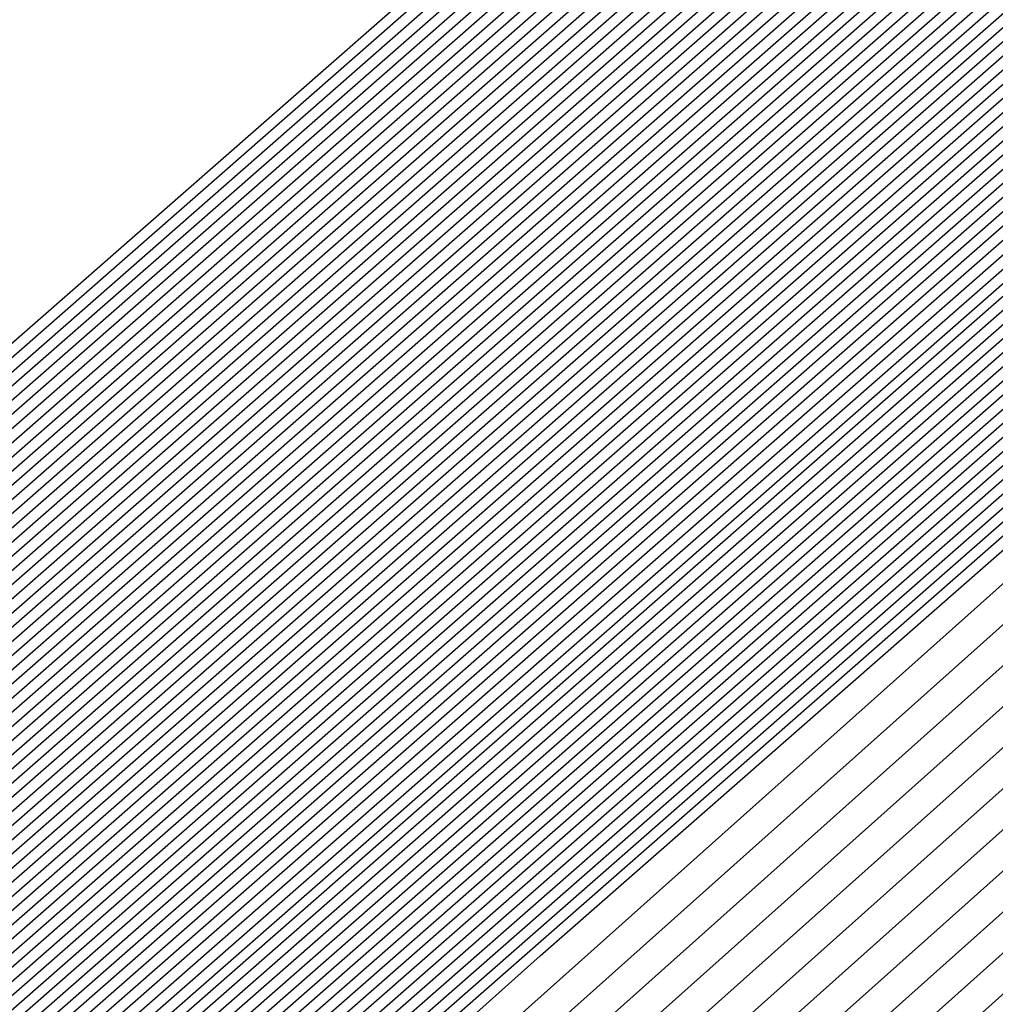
# Model space of a CAD drawing. Extents: x 3249832 to 3255657, y 13789405 to 13793316.
# Tile 974 of 1056: x 3253212.1871 to 3253212.2548, y 13791260.7911 to 13791260.8594. Entities that reach past the tile are written whole.
import ezdxf

# ---------------------------------------------------------------- set-up
doc = ezdxf.new("R2010")
doc.units = 0
doc.header["$LTSCALE"] = 100
doc.header["$MEASUREMENT"] = 0
for name, color, linetype in [('GRATIO_03231_CON', 1, 'CONTINUOUS'), ('GRATIO_0323_ICON', 1, 'CONTINUOUS'), ('TARGETS_EAST', 7, 'CONTINUOUS')]:
    doc.layers.add(name, color=color, linetype=linetype)

# ---------------------------------------------------------------- blocks, each defined once
blk = doc.blocks.new('Gratio_032316_contours')
at = {"layer": 'GRATIO_03231_CON', "color": 5, "linetype": 'Continuous', "flags": 128}
for points in [[(3253196.577061, 13791247.036147), (3253203.471051, 13791253.193803), (3253218.759506, 13791266.601258), (3253234.069714, 13791279.984133), (3253242.887716, 13791287.686623), (3253246.134624, 13791290.527313), (3253246.590308, 13791290.943375), (3253246.980833, 13791291.325315), (3253249.817023, 13791293.876967), (3253257.555891, 13791300.755497), (3253271.430682, 13791313.032305), (3253287.77957, 13791327.435736), (3253301.716954, 13791339.608371)], [(3253196.710569, 13791247.152543), (3253203.58621, 13791253.293811), (3253218.83398, 13791266.665582), (3253234.103448, 13791280.012829), (3253242.898008, 13791287.694797), (3253246.136358, 13791290.527838), (3253246.591022, 13791290.942579), (3253246.974128, 13791291.317211), (3253249.756224, 13791293.820178), (3253257.347461, 13791300.567486), (3253270.957567, 13791312.610093), (3253286.994572, 13791326.738755), (3253300.666077, 13791338.679176)], [(3253196.844077, 13791247.26894), (3253203.701371, 13791253.393818), (3253218.908454, 13791266.729905), (3253234.137183, 13791280.041526), (3253242.9083, 13791287.702971), (3253246.138093, 13791290.528363), (3253246.591735, 13791290.941783), (3253246.967422, 13791291.309107), (3253249.695424, 13791293.763388), (3253257.139032, 13791300.379476), (3253270.484453, 13791312.187881), (3253286.209573, 13791326.041774), (3253299.615201, 13791337.749981)], [(3253197.111093, 13791247.501735), (3253203.931691, 13791253.593836), (3253219.057401, 13791266.858547), (3253234.204654, 13791280.09892), (3253242.928884, 13791287.71932), (3253246.141561, 13791290.529414), (3253246.593162, 13791290.940191), (3253246.954011, 13791291.292898), (3253249.573825, 13791293.649809), (3253256.722172, 13791300.003456), (3253269.538223, 13791311.34346), (3253284.63958, 13791324.647813), (3253297.513447, 13791335.891592)], [(3253197.244601, 13791247.618131), (3253204.046851, 13791253.693843), (3253219.131875, 13791266.92287), (3253234.238388, 13791280.127617), (3253242.939176, 13791287.727494), (3253246.143296, 13791290.529939), (3253246.593875, 13791290.939395), (3253246.947305, 13791291.284794), (3253249.513026, 13791293.59302), (3253256.513742, 13791299.815445), (3253269.065109, 13791310.92125), (3253283.854581, 13791323.950833), (3253296.46257, 13791334.962398)], [(3253197.378109, 13791247.734529), (3253204.162012, 13791253.793851), (3253219.206348, 13791266.987193), (3253234.272124, 13791280.156313), (3253242.949468, 13791287.735668), (3253246.14503, 13791290.530465), (3253246.594589, 13791290.9386), (3253246.940599, 13791291.27669), (3253249.452226, 13791293.53623), (3253256.305312, 13791299.627435), (3253268.591994, 13791310.499038), (3253283.069583, 13791323.253852), (3253295.411694, 13791334.033204)], [(3253197.511617, 13791247.850926), (3253204.277171, 13791253.893859), (3253219.280822, 13791267.051512), (3253234.305859, 13791280.18501), (3253242.95976, 13791287.743843), (3253246.146765, 13791290.53099), (3253246.595302, 13791290.937804), (3253246.933893, 13791291.268586), (3253249.391427, 13791293.479441), (3253256.096882, 13791299.439425), (3253268.118879, 13791310.076826), (3253282.284588, 13791322.55687), (3253294.360818, 13791333.104009)], [(3253197.778633, 13791248.083719), (3253204.507492, 13791254.093876), (3253219.429769, 13791267.180159), (3253234.373329, 13791280.242404), (3253242.980343, 13791287.760191), (3253246.150233, 13791290.532041), (3253246.596729, 13791290.936212), (3253246.920482, 13791291.252377), (3253249.269828, 13791293.365862), (3253255.680023, 13791299.063404), (3253267.172648, 13791309.232405), (3253280.714591, 13791321.162909), (3253292.259064, 13791331.24562), (3253298.86322, 13791336.863506)], [(3253197.912141, 13791248.200117), (3253204.622651, 13791254.193883), (3253219.504243, 13791267.244478), (3253234.407064, 13791280.271101), (3253242.990635, 13791287.768365), (3253246.151968, 13791290.532566), (3253246.597442, 13791290.935416), (3253246.913776, 13791291.244273), (3253249.209028, 13791293.309072), (3253255.471593, 13791298.875394), (3253266.699533, 13791308.810193), (3253279.929596, 13791320.465926), (3253291.208188, 13791330.316426), (3253297.66843, 13791335.812021)], [(3253198.045649, 13791248.316514), (3253204.737812, 13791254.293891), (3253219.578716, 13791267.308801), (3253234.440798, 13791280.299798), (3253243.000927, 13791287.77654), (3253246.153702, 13791290.533091), (3253246.598156, 13791290.93462), (3253246.907071, 13791291.236168), (3253249.148229, 13791293.252283), (3253255.263163, 13791298.687384), (3253266.226419, 13791308.387983), (3253279.144597, 13791319.768946), (3253290.157311, 13791329.387232), (3253296.473639, 13791334.760535)], [(3253198.179157, 13791248.43291), (3253204.852971, 13791254.393901), (3253219.65319, 13791267.373124), (3253234.474533, 13791280.328495), (3253243.011219, 13791287.784714), (3253246.155437, 13791290.533616), (3253246.598869, 13791290.933824), (3253246.900365, 13791291.228064), (3253249.087429, 13791293.195493), (3253255.054733, 13791298.499374), (3253265.753304, 13791307.965772), (3253278.359599, 13791319.071965), (3253289.106434, 13791328.458038), (3253295.27885, 13791333.70905)], [(3253198.446173, 13791248.665705), (3253205.083292, 13791254.593916), (3253219.802137, 13791267.501766), (3253234.542003, 13791280.385889), (3253243.031803, 13791287.801062), (3253246.158905, 13791290.534667), (3253246.600296, 13791290.932232), (3253246.886954, 13791291.211856), (3253248.96583, 13791293.081914), (3253254.637874, 13791298.123353), (3253264.807075, 13791307.12135), (3253276.789604, 13791317.678004), (3253287.004681, 13791326.599649), (3253292.889269, 13791331.606079), (3253295.951331, 13791334.070942)], [(3253198.579681, 13791248.782102), (3253205.198453, 13791254.693924), (3253219.876611, 13791267.566089), (3253234.575738, 13791280.414585), (3253243.042095, 13791287.809237), (3253246.16064, 13791290.535192), (3253246.60101, 13791290.931436), (3253246.880248, 13791291.203751), (3253248.905031, 13791293.025125), (3253254.429444, 13791297.935343), (3253264.33396, 13791306.699138), (3253276.004607, 13791316.981023), (3253285.953804, 13791325.670454), (3253291.694479, 13791330.554594), (3253294.7416, 13791333.011419)], [(3253198.713189, 13791248.898498), (3253205.313612, 13791254.793933), (3253219.951085, 13791267.630412), (3253234.609474, 13791280.443283), (3253243.052387, 13791287.817411), (3253246.162374, 13791290.535718), (3253246.601723, 13791290.93064), (3253246.873542, 13791291.195647), (3253248.844232, 13791292.968335), (3253254.221014, 13791297.747333), (3253263.860844, 13791306.276928), (3253275.21961, 13791316.284043), (3253284.902928, 13791324.74126), (3253290.499689, 13791329.503109), (3253293.53187, 13791331.951897)], [(3253198.846697, 13791249.014895), (3253205.428774, 13791254.893941), (3253220.025558, 13791267.694732), (3253234.643209, 13791280.47198), (3253243.062679, 13791287.825585), (3253246.164109, 13791290.536243), (3253246.602436, 13791290.929844), (3253246.866836, 13791291.187543), (3253248.783432, 13791292.911546), (3253254.012584, 13791297.559322), (3253263.387729, 13791305.854716), (3253274.434612, 13791315.58706), (3253283.852051, 13791323.812065), (3253289.304899, 13791328.451623), (3253292.322139, 13791330.892375), (3253295.398785, 13791333.387147)], [(3253199.113713, 13791249.247691), (3253205.659094, 13791255.093956), (3253220.174506, 13791267.823378), (3253234.710679, 13791280.529373), (3253243.083262, 13791287.841934), (3253246.167577, 13791290.537293), (3253246.603863, 13791290.928252), (3253246.853425, 13791291.171334), (3253248.661833, 13791292.797967), (3253253.595725, 13791297.183302), (3253262.4415, 13791305.010294), (3253272.864616, 13791314.193099), (3253281.750298, 13791321.953677), (3253286.915319, 13791326.348653), (3253289.902678, 13791328.77333), (3253293.186926, 13791331.457682)], [(3253199.247221, 13791249.364086), (3253205.774253, 13791255.193966), (3253220.248979, 13791267.887697), (3253234.744414, 13791280.558071), (3253243.093554, 13791287.850108), (3253246.169312, 13791290.537819), (3253246.604577, 13791290.927456), (3253246.846719, 13791291.16323), (3253248.601034, 13791292.741177), (3253253.387295, 13791296.995292), (3253261.968385, 13791304.588083), (3253272.07962, 13791313.496119), (3253280.699421, 13791321.024482), (3253285.720529, 13791325.297167), (3253288.692948, 13791327.713808), (3253292.080997, 13791330.492949), (3253297.619173, 13791335.1971)], [(3253199.380729, 13791249.480484), (3253205.889415, 13791255.293974), (3253220.323453, 13791267.95202), (3253234.778148, 13791280.586767), (3253243.103846, 13791287.858282), (3253246.171046, 13791290.538344), (3253246.60529, 13791290.92666), (3253246.840014, 13791291.155126), (3253248.540234, 13791292.684388), (3253253.178865, 13791296.807282), (3253261.495269, 13791304.165872), (3253271.294621, 13791312.799138), (3253279.648544, 13791320.095288), (3253284.525739, 13791324.245682), (3253287.483217, 13791326.654286), (3253290.975067, 13791329.528217), (3253296.715246, 13791334.410219)], [(3253199.514237, 13791249.596881), (3253206.004574, 13791255.393981), (3253220.397926, 13791268.016343), (3253234.811884, 13791280.615464), (3253243.114138, 13791287.866456), (3253246.172781, 13791290.538869), (3253246.606003, 13791290.925864), (3253246.833308, 13791291.147021), (3253248.479435, 13791292.627598), (3253252.970435, 13791296.619271), (3253261.022155, 13791303.743661), (3253270.509624, 13791312.102158), (3253278.597668, 13791319.166094), (3253283.330949, 13791323.194197), (3253286.273487, 13791325.594763), (3253289.869138, 13791328.563484), (3253295.81132, 13791333.62334)], [(3253199.781252, 13791249.829674), (3253206.234894, 13791255.593998), (3253220.546874, 13791268.144986), (3253234.879353, 13791280.672858), (3253243.134722, 13791287.882805), (3253246.176249, 13791290.53992), (3253246.60743, 13791290.924272), (3253246.819896, 13791291.130813), (3253248.357836, 13791292.514019), (3253252.553575, 13791296.243251), (3253260.075926, 13791302.899239), (3253268.939629, 13791310.708195), (3253276.495915, 13791317.307705), (3253280.941369, 13791321.091226), (3253283.854026, 13791323.475719), (3253287.657279, 13791326.63402), (3253294.003467, 13791332.049579)], [(3253199.91476, 13791249.946072), (3253206.350054, 13791255.694006), (3253220.621347, 13791268.209309), (3253234.913089, 13791280.701555), (3253243.145014, 13791287.890979), (3253246.177984, 13791290.540445), (3253246.608144, 13791290.923477), (3253246.813191, 13791291.122709), (3253248.297036, 13791292.45723), (3253252.345146, 13791296.055241), (3253259.60281, 13791302.477028), (3253268.154633, 13791310.011214), (3253275.445038, 13791316.37851), (3253279.746579, 13791320.03974), (3253282.644295, 13791322.416197), (3253286.55135, 13791325.669287), (3253293.099541, 13791331.2627), (3253300.795214, 13791337.869235)], [(3253200.048268, 13791250.062469), (3253206.465215, 13791255.794014), (3253220.695821, 13791268.273632), (3253234.946824, 13791280.730252), (3253243.155306, 13791287.899153), (3253246.179718, 13791290.540971), (3253246.608857, 13791290.922681), (3253246.806485, 13791291.114604), (3253248.236237, 13791292.40044), (3253252.136716, 13791295.86723), (3253259.129695, 13791302.054816), (3253267.369634, 13791309.314234), (3253274.394161, 13791315.449316), (3253278.551789, 13791318.988255), (3253281.434565, 13791321.356674), (3253285.44542, 13791324.704555), (3253292.195614, 13791330.475819), (3253300.12972, 13791337.290156)], [(3253200.181776, 13791250.178867), (3253206.580374, 13791255.894021), (3253220.770295, 13791268.337951), (3253234.980558, 13791280.758949), (3253243.165597, 13791287.907327), (3253246.181453, 13791290.541496), (3253246.609571, 13791290.921885), (3253246.799779, 13791291.1065), (3253248.175437, 13791292.34365), (3253251.928286, 13791295.67922), (3253258.656581, 13791301.632605), (3253266.584637, 13791308.617253), (3253273.343284, 13791314.520121), (3253277.356999, 13791317.93677), (3253280.224834, 13791320.297152), (3253284.339491, 13791323.739822), (3253291.291688, 13791329.688939), (3253299.464229, 13791336.711079)], [(3253200.448792, 13791250.41166), (3253206.810695, 13791256.094039), (3253220.919242, 13791268.466597), (3253235.048029, 13791280.816343), (3253243.186181, 13791287.923676), (3253246.184922, 13791290.542546), (3253246.610997, 13791290.920293), (3253246.786368, 13791291.090291), (3253248.053838, 13791292.230072), (3253251.511426, 13791295.3032), (3253257.71035, 13791300.788183), (3253265.014642, 13791307.223292), (3253271.241531, 13791312.661733), (3253274.967419, 13791315.833799), (3253277.805373, 13791318.178108), (3253282.127631, 13791321.810358), (3253289.483835, 13791328.115179), (3253298.133244, 13791335.552923)], [(3253200.5823, 13791250.528057), (3253206.925856, 13791256.194046), (3253220.993715, 13791268.530917), (3253235.081764, 13791280.845039), (3253243.196473, 13791287.93185), (3253246.186656, 13791290.543072), (3253246.611711, 13791290.919497), (3253246.779662, 13791291.082187), (3253247.993039, 13791292.173282), (3253251.302996, 13791295.11519), (3253257.237236, 13791300.365972), (3253264.229644, 13791306.52631), (3253270.190655, 13791311.732538), (3253273.772629, 13791314.782314), (3253276.595643, 13791317.118585), (3253281.021702, 13791320.845625), (3253288.579908, 13791327.328299), (3253297.467752, 13791334.973846)], [(3253200.715808, 13791250.644455), (3253207.041015, 13791256.294056), (3253221.068189, 13791268.59524), (3253235.115498, 13791280.873737), (3253243.206765, 13791287.940024), (3253246.18839, 13791290.543597), (3253246.612424, 13791290.918701), (3253246.772956, 13791291.074083), (3253247.93224, 13791292.116492), (3253251.094567, 13791294.927179), (3253256.764121, 13791299.943761), (3253263.444647, 13791305.82933), (3253269.139778, 13791310.803344), (3253272.577839, 13791313.730828), (3253275.385912, 13791316.059063), (3253279.915773, 13791319.880893), (3253287.675982, 13791326.541418), (3253296.802261, 13791334.394769)], [(3253200.849316, 13791250.760851), (3253207.156176, 13791256.394064), (3253221.142663, 13791268.659563), (3253235.149234, 13791280.902434), (3253243.217057, 13791287.948199), (3253246.190125, 13791290.544122), (3253246.613138, 13791290.917905), (3253246.766251, 13791291.065979), (3253247.87144, 13791292.059703), (3253250.886137, 13791294.739169), (3253256.291006, 13791299.52155), (3253262.659648, 13791305.132348), (3253268.088901, 13791309.87415), (3253271.383048, 13791312.679343), (3253274.176182, 13791314.999541), (3253278.809843, 13791318.91616), (3253286.772056, 13791325.754539), (3253296.136767, 13791333.81569)], [(3253201.116332, 13791250.993646), (3253207.386497, 13791256.594079), (3253221.29161, 13791268.788205), (3253235.216703, 13791280.959827), (3253243.237641, 13791287.964547), (3253246.193594, 13791290.545173), (3253246.614564, 13791290.916313), (3253246.752839, 13791291.04977), (3253247.749841, 13791291.946124), (3253250.469277, 13791294.363148), (3253255.344776, 13791298.677128), (3253261.089654, 13791303.738387), (3253265.987148, 13791308.015761), (3253268.993468, 13791310.576372), (3253271.756721, 13791312.880496), (3253276.597984, 13791316.986696), (3253284.964203, 13791324.180778), (3253294.805784, 13791332.657536)], [(3253201.24984, 13791251.110043), (3253207.501656, 13791256.694088), (3253221.366084, 13791268.852528), (3253235.250439, 13791280.988525), (3253243.247933, 13791287.972721), (3253246.195328, 13791290.545698), (3253246.615278, 13791290.915517), (3253246.746134, 13791291.041666), (3253247.689042, 13791291.889334), (3253250.260847, 13791294.175138), (3253254.871662, 13791298.254917), (3253260.304656, 13791303.041406), (3253264.936271, 13791307.086566), (3253267.798678, 13791309.524887), (3253270.54699, 13791311.820974), (3253275.492055, 13791316.021963), (3253284.060277, 13791323.393899), (3253294.140291, 13791332.078457)], [(3253201.383348, 13791251.226439), (3253207.616817, 13791256.794096), (3253221.440557, 13791268.916851), (3253235.284174, 13791281.017221), (3253243.258224, 13791287.980896), (3253246.197062, 13791290.546223), (3253246.615991, 13791290.914721), (3253246.739428, 13791291.033562), (3253247.628242, 13791291.832545), (3253250.052417, 13791293.987128), (3253254.398546, 13791297.832706), (3253259.519659, 13791302.344425), (3253263.885395, 13791306.157372), (3253266.603888, 13791308.473402), (3253269.33726, 13791310.761452), (3253274.386125, 13791315.057231), (3253283.156349, 13791322.607018), (3253293.474799, 13791331.49938)], [(3253201.516856, 13791251.342836), (3253207.731977, 13791256.894104), (3253221.515031, 13791268.98117), (3253235.317908, 13791281.045918), (3253243.268516, 13791287.98907), (3253246.198797, 13791290.546749), (3253246.616705, 13791290.913925), (3253246.732722, 13791291.025457), (3253247.567443, 13791291.775755), (3253249.843988, 13791293.799118), (3253253.925432, 13791297.410495), (3253258.734661, 13791301.647445), (3253262.834518, 13791305.228178), (3253265.409098, 13791307.421916), (3253268.127529, 13791309.701929), (3253273.280196, 13791314.092498), (3253282.252423, 13791321.820138), (3253292.809306, 13791330.920303), (3253301.810882, 13791338.630682)], [(3253201.783872, 13791251.575631), (3253207.962297, 13791257.094121), (3253221.663978, 13791269.109817), (3253235.385379, 13791281.103312), (3253243.2891, 13791288.005418), (3253246.202266, 13791290.547799), (3253246.618132, 13791290.912333), (3253246.719311, 13791291.009249), (3253247.445844, 13791291.662176), (3253249.427128, 13791293.423097), (3253252.979202, 13791296.566073), (3253257.164667, 13791300.253483), (3253260.732765, 13791303.369789), (3253263.019518, 13791305.318945), (3253265.708069, 13791307.582885), (3253271.068337, 13791312.163033), (3253280.44457, 13791320.246378), (3253291.478323, 13791329.762148), (3253300.885471, 13791337.825133)], [(3253201.91738, 13791251.692027), (3253208.077456, 13791257.194129), (3253221.738452, 13791269.174136), (3253235.419113, 13791281.132009), (3253243.299392, 13791288.013593), (3253246.204, 13791290.548325), (3253246.618845, 13791290.911537), (3253246.712605, 13791291.001144), (3253247.385044, 13791291.605387), (3253249.218698, 13791293.235087), (3253252.506087, 13791296.143862), (3253256.379669, 13791299.556502), (3253259.681888, 13791302.440594), (3253261.824728, 13791304.26746), (3253264.498338, 13791306.523363), (3253269.962407, 13791311.198301), (3253279.540643, 13791319.459498), (3253290.812829, 13791329.183071), (3253300.422766, 13791337.422359)], [(3253202.050886, 13791251.808424), (3253208.192618, 13791257.294136), (3253221.812925, 13791269.238459), (3253235.452849, 13791281.160706), (3253243.309684, 13791288.021767), (3253246.205734, 13791290.54885), (3253246.619558, 13791290.910741), (3253246.705899, 13791290.99304), (3253247.324245, 13791291.548597), (3253249.010269, 13791293.047077), (3253252.032972, 13791295.72165), (3253255.594672, 13791298.859521), (3253258.631011, 13791301.5114), (3253260.629938, 13791303.215975), (3253263.288608, 13791305.46384), (3253268.856478, 13791310.233569), (3253278.636718, 13791318.672617), (3253290.147338, 13791328.603992), (3253299.96006, 13791337.019585)], [(3253222.189727, 13791268.956195), (3253208.471011, 13791257.206985), (3253202.184394, 13791251.924823), (3253202.184394, 13791251.924822), (3253208.307777, 13791257.394144), (3253221.887399, 13791269.302782)], [(3253222.336854, 13791269.086923), (3253208.700353, 13791257.408126), (3253202.451409, 13791252.157615), (3253202.45141, 13791252.157615), (3253208.538097, 13791257.594161), (3253222.036346, 13791269.431424)], [(3253222.410417, 13791269.152286), (3253208.815023, 13791257.508695), (3253202.584921, 13791252.274011), (3253202.584918, 13791252.274013), (3253208.653258, 13791257.694169), (3253222.11082, 13791269.495747)], [(3253222.483981, 13791269.217651), (3253208.92969, 13791257.609264), (3253202.718428, 13791252.390411), (3253202.718426, 13791252.39041), (3253208.768418, 13791257.794177), (3253222.185294, 13791269.560071)], [(3253222.557544, 13791269.283014), (3253209.044361, 13791257.709832), (3253202.851936, 13791252.506807), (3253202.851934, 13791252.506806), (3253208.883579, 13791257.894186), (3253222.259767, 13791269.62439)], [(3253222.704671, 13791269.413741), (3253209.273702, 13791257.91097), (3253203.118951, 13791252.739602), (3253203.11895, 13791252.739601), (3253209.113899, 13791258.094202), (3253222.408715, 13791269.753036)], [(3253222.778233, 13791269.479104), (3253209.388373, 13791258.011542), (3253203.252459, 13791252.855998), (3253203.252458, 13791252.855998), (3253209.229059, 13791258.194209), (3253222.483188, 13791269.817355)], [(3253222.851796, 13791269.544469), (3253209.503043, 13791258.112111), (3253203.385966, 13791252.972394), (3253203.385966, 13791252.972394), (3253209.34422, 13791258.294219), (3253222.557662, 13791269.881678)], [(3253222.92536, 13791269.609832), (3253209.617714, 13791258.21268), (3253203.519474, 13791253.08879), (3253203.519474, 13791253.088791), (3253209.459379, 13791258.394226), (3253222.632135, 13791269.946001)], [(3253294.555932, 13791331.784818), (3253282.651333, 13791321.302735), (3253268.603203, 13791309.014447), (3253256.633797, 13791298.600272), (3253249.913733, 13791292.816087), (3253247.407106, 13791290.719974), (3253247.026376, 13791290.445568), (3253246.628672, 13791290.097267), (3253243.849802, 13791287.662521), (3253236.270245, 13791281.099544), (3253223.072487, 13791269.740559), (3253209.847055, 13791258.413819), (3253203.786489, 13791253.321586), (3253203.78649, 13791253.321586), (3253209.689707, 13791258.594234), (3253222.78114, 13791270.074575), (3253235.891608, 13791281.53353), (3253243.79641, 13791288.432975), (3253249.048806, 13791292.998606), (3253256.146548, 13791299.147074), (3253268.135158, 13791309.529006), (3253282.251274, 13791321.730918), (3253294.279297, 13791332.073309)], [(3253294.303412, 13791331.566983), (3253282.46184, 13791321.140397), (3253268.488083, 13791308.917171), (3253256.582029, 13791298.558148), (3253249.897517, 13791292.804611), (3253247.40414, 13791290.719612), (3253247.02543, 13791290.446644), (3253246.629001, 13791290.099378), (3253243.858784, 13791287.672183), (3253236.302787, 13791281.129602), (3253223.14605, 13791269.805922), (3253209.961726, 13791258.514388), (3253203.919997, 13791253.437981), (3253203.919998, 13791253.437982), (3253209.804872, 13791258.694236), (3253222.855652, 13791270.138852), (3253235.925472, 13791281.562076), (3253243.805117, 13791288.439206), (3253249.036009, 13791292.985734), (3253256.097231, 13791299.102201), (3253268.022476, 13791309.42905), (3253282.06389, 13791321.566318), (3253294.028242, 13791331.853946)], [(3253294.050892, 13791331.349147), (3253282.272347, 13791320.978058), (3253268.372959, 13791308.819897), (3253256.53026, 13791298.516025), (3253249.8813, 13791292.793135), (3253247.401173, 13791290.719249), (3253247.024485, 13791290.447721), (3253246.629331, 13791290.101489), (3253243.867765, 13791287.681844), (3253236.335328, 13791281.15966), (3253223.219613, 13791269.871285), (3253210.076396, 13791258.614957), (3253204.053508, 13791253.554381), (3253204.053506, 13791253.554379), (3253209.920037, 13791258.79424), (3253222.930167, 13791270.20313), (3253235.959336, 13791281.590624), (3253243.813823, 13791288.445438), (3253249.023211, 13791292.972861), (3253256.047914, 13791299.057326), (3253267.909792, 13791309.329092), (3253281.876511, 13791321.401718), (3253293.777187, 13791331.634584)], [(3253293.798373, 13791331.131311), (3253282.082854, 13791320.815718), (3253268.257836, 13791308.722622), (3253256.478491, 13791298.473901), (3253249.865083, 13791292.781659), (3253247.398206, 13791290.718887), (3253247.023539, 13791290.448797), (3253246.629661, 13791290.1036), (3253243.876746, 13791287.691505), (3253236.367871, 13791281.189718), (3253223.293177, 13791269.93665), (3253210.191067, 13791258.715525), (3253204.187016, 13791253.670777), (3253204.187014, 13791253.670777), (3253210.035202, 13791258.894242), (3253223.004679, 13791270.267407), (3253235.993201, 13791281.619171), (3253243.82253, 13791288.45167), (3253249.010414, 13791292.959989), (3253255.998597, 13791299.012453), (3253267.79711, 13791309.229136), (3253281.689131, 13791321.237116), (3253293.526131, 13791331.41522)], [(3253281.703867, 13791320.491041), (3253268.027588, 13791308.528072), (3253256.374954, 13791298.389654), (3253249.83265, 13791292.758707), (3253247.392273, 13791290.718163), (3253247.021649, 13791290.45095), (3253246.63032, 13791290.107823), (3253243.894709, 13791287.710827), (3253236.432955, 13791281.249833), (3253223.440304, 13791270.067378), (3253210.420408, 13791258.916665), (3253204.454031, 13791253.903573), (3253204.45403, 13791253.90357), (3253210.265496, 13791259.094286), (3253223.15342, 13791270.396274), (3253236.059978, 13791281.677323), (3253243.494674, 13791288.169109), (3253246.236293, 13791290.558915), (3253246.630942, 13791290.897916), (3253246.976878, 13791291.192818), (3253249.380962, 13791293.27243), (3253255.902209, 13791298.921086), (3253267.57241, 13791309.028745), (3253281.314456, 13791320.907856)], [(3253281.514374, 13791320.328701), (3253267.912464, 13791308.430798), (3253256.323186, 13791298.34753), (3253249.816433, 13791292.747232), (3253247.389307, 13791290.7178), (3253247.020703, 13791290.452026), (3253246.63065, 13791290.109934), (3253243.90369, 13791287.720489), (3253236.465497, 13791281.279891), (3253223.513867, 13791270.132741), (3253210.535079, 13791259.017233), (3253204.587539, 13791254.019969), (3253204.587538, 13791254.019968), (3253210.380657, 13791259.194295), (3253223.22789, 13791270.460601), (3253236.093697, 13791281.706031), (3253243.504926, 13791288.177315), (3253246.237927, 13791290.559532), (3253246.631434, 13791290.897348), (3253246.975681, 13791291.190435), (3253249.366914, 13791293.25849), (3253255.852885, 13791298.876217), (3253267.459724, 13791308.928789), (3253281.127076, 13791320.743256)], [(3253281.324881, 13791320.166363), (3253267.797344, 13791308.333522), (3253256.271417, 13791298.305406), (3253249.800217, 13791292.735756), (3253247.38634, 13791290.717438), (3253247.019758, 13791290.453103), (3253246.630979, 13791290.112045), (3253243.912671, 13791287.73015), (3253236.498039, 13791281.309949), (3253223.587429, 13791270.198103), (3253210.64975, 13791259.117804), (3253204.721046, 13791254.136365), (3253204.721046, 13791254.136365), (3253210.495817, 13791259.294303), (3253223.302356, 13791270.524924), (3253236.127417, 13791281.734739), (3253243.515178, 13791288.185521), (3253246.239562, 13791290.56015), (3253246.631926, 13791290.896781), (3253246.974483, 13791291.188052), (3253249.352866, 13791293.24455), (3253255.803561, 13791298.831348), (3253267.347038, 13791308.828835), (3253280.939697, 13791320.578654)], [(3253281.135387, 13791320.004024), (3253267.68222, 13791308.236247), (3253256.219649, 13791298.263283), (3253249.784, 13791292.72428), (3253247.383374, 13791290.717076), (3253247.018812, 13791290.454179), (3253246.631309, 13791290.114156), (3253243.921652, 13791287.739811), (3253236.530581, 13791281.340006), (3253223.660992, 13791270.263468), (3253210.76442, 13791259.218373), (3253204.854554, 13791254.25276), (3253204.854554, 13791254.252763), (3253210.610976, 13791259.394313), (3253223.376826, 13791270.589251), (3253236.161137, 13791281.763447), (3253243.52543, 13791288.193726), (3253246.241196, 13791290.560768), (3253246.632418, 13791290.896213), (3253246.973286, 13791291.185668), (3253249.338818, 13791293.230609), (3253255.754237, 13791298.786479), (3253267.234354, 13791308.728879), (3253280.752313, 13791320.414054)], [(3253267.451973, 13791308.041697), (3253256.116111, 13791298.179035), (3253249.751567, 13791292.701328), (3253247.377441, 13791290.716351), (3253247.016922, 13791290.456332), (3253246.631968, 13791290.118378), (3253243.939615, 13791287.759133), (3253236.595665, 13791281.400121), (3253223.808119, 13791270.394196), (3253210.993761, 13791259.419512), (3253205.121569, 13791254.485556), (3253205.12157, 13791254.485556), (3253210.841294, 13791259.59433), (3253223.525766, 13791270.717901), (3253236.228576, 13791281.820863), (3253243.545933, 13791288.210138), (3253246.244464, 13791290.562004), (3253246.633402, 13791290.895078), (3253246.970892, 13791291.180901), (3253249.310721, 13791293.202729), (3253255.655588, 13791298.696741), (3253267.008982, 13791308.528971)], [(3253267.336849, 13791307.944423), (3253256.064342, 13791298.136912), (3253249.73535, 13791292.689852), (3253247.374474, 13791290.715989), (3253247.015976, 13791290.457408), (3253246.632298, 13791290.120489), (3253243.948596, 13791287.768794), (3253236.628207, 13791281.430179), (3253223.881683, 13791270.459559), (3253211.108432, 13791259.520081), (3253205.255077, 13791254.601952), (3253205.255078, 13791254.601953), (3253210.956454, 13791259.694338), (3253223.600232, 13791270.782228), (3253236.262295, 13791281.84957), (3253243.556185, 13791288.218343), (3253246.246098, 13791290.562622), (3253246.633894, 13791290.89451), (3253246.969694, 13791291.178518), (3253249.296673, 13791293.188789), (3253255.606265, 13791298.651872), (3253266.896298, 13791308.429015)], [(3253267.221725, 13791307.847149), (3253256.012575, 13791298.094788), (3253249.719134, 13791292.678376), (3253247.371507, 13791290.715627), (3253247.015031, 13791290.458484), (3253246.632628, 13791290.1226), (3253243.957577, 13791287.778456), (3253236.66075, 13791281.460237), (3253223.955246, 13791270.524922), (3253211.223103, 13791259.62065), (3253205.388584, 13791254.718352), (3253205.388586, 13791254.718351), (3253211.071615, 13791259.794345), (3253223.674701, 13791270.846551), (3253236.296016, 13791281.878279), (3253243.566437, 13791288.226549), (3253246.247732, 13791290.56324), (3253246.634385, 13791290.893942), (3253246.968497, 13791291.176134), (3253249.282624, 13791293.174848), (3253255.55694, 13791298.607003), (3253266.783612, 13791308.329061)], [(3253267.106605, 13791307.749872), (3253255.960806, 13791298.052664), (3253249.702917, 13791292.6669), (3253247.368541, 13791290.715265), (3253247.014086, 13791290.459561), (3253246.632957, 13791290.124712), (3253243.966559, 13791287.788117), (3253236.693292, 13791281.490295), (3253224.02881, 13791270.590287), (3253211.337773, 13791259.72122), (3253205.522092, 13791254.834748), (3253205.522094, 13791254.834746), (3253211.186774, 13791259.894355), (3253223.749171, 13791270.910878), (3253236.329735, 13791281.906987), (3253243.576689, 13791288.234755), (3253246.249366, 13791290.563858), (3253246.634877, 13791290.893375), (3253246.9673, 13791291.173751), (3253249.268576, 13791293.160908), (3253255.507616, 13791298.562134), (3253266.670926, 13791308.229105)], [(3253266.876357, 13791307.555324), (3253255.857268, 13791297.968417), (3253249.670483, 13791292.643948), (3253247.362608, 13791290.71454), (3253247.012195, 13791290.461714), (3253246.633616, 13791290.128934), (3253243.984521, 13791287.807439), (3253236.758376, 13791281.55041), (3253224.175936, 13791270.721014), (3253211.567115, 13791259.922358), (3253205.789111, 13791255.067539), (3253205.78911, 13791255.067541), (3253211.417093, 13791260.094372), (3253223.898111, 13791271.039528), (3253236.397174, 13791281.964402), (3253243.597192, 13791288.251166), (3253246.252634, 13791290.565094), (3253246.635861, 13791290.892239), (3253246.964905, 13791291.168984), (3253249.240479, 13791293.133027), (3253255.408968, 13791298.472396), (3253266.445556, 13791308.029197)], [(3253266.761233, 13791307.458048), (3253255.8055, 13791297.926293), (3253249.654267, 13791292.632473), (3253247.359641, 13791290.714178), (3253247.011249, 13791290.46279), (3253246.633946, 13791290.131045), (3253243.993502, 13791287.8171), (3253236.790918, 13791281.580467), (3253224.2495, 13791270.786377), (3253211.681785, 13791260.022928), (3253205.922618, 13791255.183939), (3253205.922618, 13791255.183939), (3253211.532252, 13791260.19438), (3253223.972577, 13791271.103855), (3253236.430893, 13791281.993111), (3253243.607444, 13791288.259371), (3253246.254268, 13791290.565712), (3253246.636353, 13791290.891671), (3253246.963708, 13791291.166601), (3253249.226431, 13791293.119087), (3253255.359643, 13791298.427527), (3253266.33287, 13791307.929241)], [(3253266.64611, 13791307.360774), (3253255.753731, 13791297.884169), (3253249.63805, 13791292.620997), (3253247.356675, 13791290.713816), (3253247.010304, 13791290.463866), (3253246.634276, 13791290.133156), (3253244.002484, 13791287.826761), (3253236.82346, 13791281.610525), (3253224.323063, 13791270.85174), (3253211.796456, 13791260.123497), (3253206.056126, 13791255.300335), (3253206.056126, 13791255.300335), (3253211.647411, 13791260.294389), (3253224.047047, 13791271.168178), (3253236.464614, 13791282.021819), (3253243.617696, 13791288.267577), (3253246.255902, 13791290.566329), (3253246.636845, 13791290.891104), (3253246.962511, 13791291.164217), (3253249.212383, 13791293.105147), (3253255.310319, 13791298.382658), (3253266.220186, 13791307.829287)], [(3253266.530986, 13791307.263499), (3253255.701962, 13791297.842046), (3253249.621834, 13791292.609521), (3253247.353708, 13791290.713453), (3253247.009359, 13791290.464943), (3253246.634605, 13791290.135267), (3253244.011465, 13791287.836423), (3253236.856002, 13791281.640583), (3253224.396627, 13791270.917105), (3253211.911126, 13791260.224066), (3253206.189634, 13791255.416731), (3253206.189634, 13791255.416732), (3253211.762573, 13791260.394397), (3253224.121517, 13791271.232505), (3253236.498333, 13791282.050527), (3253243.627948, 13791288.275783), (3253246.257536, 13791290.566947), (3253246.637337, 13791290.890536), (3253246.961314, 13791291.161834), (3253249.198335, 13791293.091206), (3253255.260994, 13791298.337789), (3253266.1075, 13791307.729333)], [(3253266.300742, 13791307.068949), (3253255.598426, 13791297.757798), (3253249.5894, 13791292.586569), (3253247.347775, 13791290.712729), (3253247.007468, 13791290.467095), (3253246.635265, 13791290.139489), (3253244.029427, 13791287.855745), (3253236.921086, 13791281.700698), (3253224.543752, 13791271.047831), (3253212.140468, 13791260.425205), (3253206.456649, 13791255.649527), (3253206.45665, 13791255.649527), (3253211.992891, 13791260.594414), (3253224.270456, 13791271.361155), (3253236.565772, 13791282.107943), (3253243.648451, 13791288.292194), (3253246.260804, 13791290.568183), (3253246.638321, 13791290.889401), (3253246.958919, 13791291.157067), (3253249.170238, 13791293.063326), (3253255.162346, 13791298.248051), (3253265.88213, 13791307.529423)], [(3253266.185618, 13791306.971675), (3253255.546657, 13791297.715675), (3253249.573183, 13791292.575093), (3253247.344808, 13791290.712367), (3253247.006522, 13791290.468172), (3253246.635594, 13791290.141601), (3253244.038409, 13791287.865406), (3253236.953628, 13791281.730756), (3253224.617315, 13791271.113195), (3253212.255138, 13791260.525774), (3253206.590156, 13791255.765923), (3253206.590158, 13791255.765923), (3253212.10805, 13791260.694424), (3253224.344922, 13791271.425478), (3253236.599492, 13791282.136651), (3253243.658703, 13791288.3004), (3253246.262438, 13791290.568801), (3253246.638812, 13791290.888833), (3253246.957722, 13791291.154684), (3253249.15619, 13791293.049385), (3253255.113022, 13791298.203182), (3253265.769445, 13791307.429467)], [(3253266.070494, 13791306.874399), (3253255.494888, 13791297.673551), (3253249.556967, 13791292.563617), (3253247.341842, 13791290.712004), (3253247.005577, 13791290.469248), (3253246.635924, 13791290.143712), (3253244.04739, 13791287.875067), (3253236.98617, 13791281.760814), (3253224.690879, 13791271.178558), (3253212.369809, 13791260.626345), (3253206.723664, 13791255.882318), (3253206.723666, 13791255.88232), (3253212.22321, 13791260.794431), (3253224.419392, 13791271.489805), (3253236.633212, 13791282.165358), (3253243.668955, 13791288.308605), (3253246.264072, 13791290.569419), (3253246.639304, 13791290.888265), (3253246.956524, 13791291.1523), (3253249.142141, 13791293.035445), (3253255.063697, 13791298.158313), (3253265.656759, 13791307.329513)], [(3253265.955372, 13791306.777124), (3253255.44312, 13791297.631427), (3253249.54075, 13791292.552141), (3253247.338875, 13791290.711642), (3253247.004632, 13791290.470325), (3253246.636254, 13791290.145823), (3253244.056371, 13791287.884728), (3253237.018712, 13791281.790872), (3253224.764442, 13791271.243923), (3253212.48448, 13791260.726913), (3253206.857172, 13791255.998718), (3253206.857174, 13791255.998718), (3253212.338369, 13791260.894441), (3253224.493862, 13791271.554128), (3253236.666931, 13791282.194066), (3253243.679207, 13791288.316811), (3253246.265706, 13791290.570037), (3253246.639796, 13791290.887697), (3253246.955327, 13791291.149917), (3253249.128093, 13791293.021505), (3253255.014373, 13791298.113444), (3253265.544075, 13791307.229559)], [(3253265.725125, 13791306.582574), (3253255.339583, 13791297.54718), (3253249.508317, 13791292.52919), (3253247.332942, 13791290.710918), (3253247.002741, 13791290.472477), (3253246.636913, 13791290.150045), (3253244.074334, 13791287.904051), (3253237.083796, 13791281.850986), (3253224.911569, 13791271.374649), (3253212.713817, 13791260.928053), (3253207.124191, 13791256.23151), (3253207.12419, 13791256.231511), (3253212.568689, 13791261.094458), (3253224.642801, 13791271.682782), (3253236.73437, 13791282.251483), (3253243.69971, 13791288.333222), (3253246.268975, 13791290.571273), (3253246.64078, 13791290.886562), (3253246.952933, 13791291.14515), (3253249.099997, 13791292.993624), (3253254.915725, 13791298.023706), (3253265.318703, 13791307.029649)], [(3253265.610003, 13791306.4853), (3253255.287814, 13791297.505056), (3253249.4921, 13791292.517714), (3253247.329976, 13791290.710555), (3253247.001795, 13791290.473554), (3253246.637243, 13791290.152156), (3253244.083315, 13791287.913712), (3253237.116338, 13791281.881044), (3253224.985132, 13791271.440014), (3253212.828488, 13791261.028621), (3253207.257698, 13791256.34791), (3253207.257698, 13791256.347908), (3253212.683849, 13791261.194466), (3253224.717267, 13791271.747105), (3253236.76809, 13791282.28019), (3253243.709962, 13791288.341428), (3253246.270609, 13791290.571891), (3253246.641272, 13791290.885994), (3253246.951735, 13791291.142767), (3253249.085948, 13791292.979684), (3253254.8664, 13791297.978837), (3253265.206019, 13791306.929695)], [(3253265.494879, 13791306.388026), (3253255.236046, 13791297.462932), (3253249.475884, 13791292.506238), (3253247.327009, 13791290.710193), (3253247.00085, 13791290.47463), (3253246.637572, 13791290.154267), (3253244.092296, 13791287.923373), (3253237.14888, 13791281.911102), (3253225.058696, 13791271.505377), (3253212.943158, 13791261.12919), (3253207.391206, 13791256.464306), (3253207.391205, 13791256.464306), (3253212.799008, 13791261.294475), (3253224.791737, 13791271.811432), (3253236.80181, 13791282.308898), (3253243.720214, 13791288.349633), (3253246.272243, 13791290.572509), (3253246.641764, 13791290.885427), (3253246.950538, 13791291.140383), (3253249.0719, 13791292.965744), (3253254.817076, 13791297.933968), (3253265.093333, 13791306.829739)], [(3253265.379755, 13791306.290749), (3253255.184277, 13791297.420809), (3253249.459667, 13791292.494762), (3253247.324043, 13791290.709831), (3253246.999905, 13791290.475706), (3253246.637902, 13791290.156378), (3253244.101277, 13791287.933034), (3253237.181422, 13791281.94116), (3253225.132259, 13791271.570741), (3253213.057829, 13791261.229761), (3253207.524713, 13791256.580702), (3253207.524713, 13791256.580701), (3253212.914167, 13791261.394483), (3253224.866207, 13791271.875755), (3253236.83553, 13791282.337607), (3253243.730466, 13791288.357839), (3253246.273877, 13791290.573126), (3253246.642256, 13791290.884859), (3253246.949341, 13791291.138), (3253249.057852, 13791292.951803), (3253254.767752, 13791297.889098), (3253264.980647, 13791306.729784)], [(3253265.149509, 13791306.096201), (3253255.08074, 13791297.336561), (3253249.427234, 13791292.47181), (3253247.31811, 13791290.709106), (3253246.998014, 13791290.477859), (3253246.638561, 13791290.160601), (3253244.11924, 13791287.952356), (3253237.246506, 13791282.001275), (3253225.279384, 13791271.701467), (3253213.28717, 13791261.430898), (3253207.791729, 13791256.813497), (3253207.791729, 13791256.813496), (3253213.144488, 13791261.5945), (3253225.015147, 13791272.004405), (3253236.902969, 13791282.395022), (3253243.750969, 13791288.37425), (3253246.277145, 13791290.574362), (3253246.643239, 13791290.883724), (3253246.946946, 13791291.133233), (3253249.029755, 13791292.923923), (3253254.669103, 13791297.799361), (3253264.755277, 13791306.529875)], [(3253265.034385, 13791305.998925), (3253255.028971, 13791297.294438), (3253249.411017, 13791292.460334), (3253247.315143, 13791290.708744), (3253246.997068, 13791290.478935), (3253246.638891, 13791290.162712), (3253244.128221, 13791287.962018), (3253237.279049, 13791282.031333), (3253225.352948, 13791271.766832), (3253213.401841, 13791261.531469), (3253207.925236, 13791256.929893), (3253207.925237, 13791256.929894), (3253213.259647, 13791261.694508), (3253225.089613, 13791272.068732), (3253236.936688, 13791282.42373), (3253243.761221, 13791288.382456), (3253246.278779, 13791290.57498), (3253246.643731, 13791290.883156), (3253246.945749, 13791291.130849), (3253249.015707, 13791292.909983), (3253254.619779, 13791297.754491), (3253264.642591, 13791306.42992)], [(3253264.919264, 13791305.901651), (3253254.977202, 13791297.252314), (3253249.3948, 13791292.448858), (3253247.312176, 13791290.708382), (3253246.996123, 13791290.480012), (3253246.639221, 13791290.164823), (3253244.137203, 13791287.971679), (3253237.311591, 13791282.06139), (3253225.426511, 13791271.832195), (3253213.516511, 13791261.632038), (3253208.058744, 13791257.046289), (3253208.058745, 13791257.04629), (3253213.374806, 13791261.794518), (3253225.164083, 13791272.133057), (3253236.970408, 13791282.452439), (3253243.771473, 13791288.390661), (3253246.280413, 13791290.575598), (3253246.644223, 13791290.882588), (3253246.944552, 13791291.128466), (3253249.001658, 13791292.896042), (3253254.570455, 13791297.709622), (3253264.529907, 13791306.329965)], [(3253264.80414, 13791305.804376), (3253254.925434, 13791297.21019), (3253249.378584, 13791292.437382), (3253247.30921, 13791290.70802), (3253246.995178, 13791290.481088), (3253246.63955, 13791290.166934), (3253244.146184, 13791287.98134), (3253237.344133, 13791282.091448), (3253225.500075, 13791271.89756), (3253213.631182, 13791261.732606), (3253208.192251, 13791257.162689), (3253208.192253, 13791257.162687), (3253213.489966, 13791261.894525), (3253225.238552, 13791272.197382), (3253237.004128, 13791282.481146), (3253243.781725, 13791288.398867), (3253246.282047, 13791290.576216), (3253246.644715, 13791290.88202), (3253246.943355, 13791291.126083), (3253248.98761, 13791292.882102), (3253254.521131, 13791297.664754), (3253264.417221, 13791306.230011)]]:
    blk.add_lwpolyline(points, dxfattribs=at)
at = {"layer": 'GRATIO_0323_ICON', "color": 7, "linetype": 'Continuous', "flags": 128}
for points in [[(3253196.977585, 13791247.385338), (3253203.81653, 13791253.493826), (3253218.982927, 13791266.794228), (3253234.170919, 13791280.070222), (3253242.918592, 13791287.711146), (3253246.139827, 13791290.528889), (3253246.592449, 13791290.940987), (3253246.960716, 13791291.301003), (3253249.634624, 13791293.706599), (3253256.930602, 13791300.191466), (3253270.011338, 13791311.765671), (3253285.424578, 13791325.344794), (3253298.564324, 13791336.820787)], [(3253197.645125, 13791247.967322), (3253204.392332, 13791253.993868), (3253219.355296, 13791267.115835), (3253234.339593, 13791280.213708), (3253242.970052, 13791287.752017), (3253246.148499, 13791290.531515), (3253246.596016, 13791290.937008), (3253246.927188, 13791291.260481), (3253249.330627, 13791293.422651), (3253255.888453, 13791299.251414), (3253267.645763, 13791309.654617), (3253281.499589, 13791321.859889), (3253293.30994, 13791332.174815)], [(3253198.312665, 13791248.549307), (3253204.968133, 13791254.493908), (3253219.727664, 13791267.437447), (3253234.508269, 13791280.357192), (3253243.021511, 13791287.792888), (3253246.157171, 13791290.534142), (3253246.599583, 13791290.933028), (3253246.893659, 13791291.21996), (3253249.02663, 13791293.138704), (3253254.846303, 13791298.311363), (3253265.28019, 13791307.54356), (3253277.574602, 13791318.374985), (3253288.055557, 13791327.528843), (3253294.084059, 13791332.657565)], [(3253198.980205, 13791249.131293), (3253205.543933, 13791254.993949), (3253220.100032, 13791267.759055), (3253234.676943, 13791280.500676), (3253243.07297, 13791287.833759), (3253246.165843, 13791290.536768), (3253246.60315, 13791290.929048), (3253246.860131, 13791291.179438), (3253248.722633, 13791292.854756), (3253253.804154, 13791297.371312), (3253262.914614, 13791305.432505), (3253273.649615, 13791314.89008), (3253282.801174, 13791322.882871), (3253288.110109, 13791327.400138), (3253291.112409, 13791329.832853), (3253294.292856, 13791332.422414)], [(3253199.647745, 13791249.713279), (3253206.119735, 13791255.493989), (3253220.4724, 13791268.080666), (3253234.845619, 13791280.644161), (3253243.12443, 13791287.87463), (3253246.174515, 13791290.539395), (3253246.606717, 13791290.925068), (3253246.826602, 13791291.138917), (3253248.418635, 13791292.570809), (3253252.762005, 13791296.431261), (3253260.54904, 13791303.321449), (3253269.724626, 13791311.405175), (3253277.546791, 13791318.236899), (3253282.136159, 13791322.142711), (3253285.063756, 13791324.535241), (3253288.763208, 13791327.598752), (3253294.907393, 13791332.836459)], [(3253200.315284, 13791250.295262), (3253206.695535, 13791255.994031), (3253220.844768, 13791268.402274), (3253235.014293, 13791280.787646), (3253243.175889, 13791287.915502), (3253246.183187, 13791290.542021), (3253246.610284, 13791290.921089), (3253246.793074, 13791291.098396), (3253248.114638, 13791292.286861), (3253251.719856, 13791295.49121), (3253258.183466, 13791301.210395), (3253265.799639, 13791307.920272), (3253272.292408, 13791313.590927), (3253276.162209, 13791316.885284), (3253279.015104, 13791319.23763), (3253283.233561, 13791322.77509), (3253290.387762, 13791328.902059), (3253298.798737, 13791336.132002)], [(3253200.982824, 13791250.877248), (3253207.271336, 13791256.494071), (3253221.217136, 13791268.723886), (3253235.182969, 13791280.93113), (3253243.227349, 13791287.956373), (3253246.191859, 13791290.544648), (3253246.613851, 13791290.917109), (3253246.759545, 13791291.057874), (3253247.810641, 13791292.002913), (3253250.677707, 13791294.551159), (3253255.817891, 13791299.099339), (3253261.874652, 13791304.435368), (3253267.038025, 13791308.944955), (3253270.188258, 13791311.627858), (3253272.966451, 13791313.940019), (3253277.703914, 13791317.951428), (3253285.868129, 13791324.967658), (3253295.471276, 13791333.236613)], [(3253201.650364, 13791251.459234), (3253207.847138, 13791256.994112), (3253221.589505, 13791269.045494), (3253235.351644, 13791281.074615), (3253243.278808, 13791287.997244), (3253246.200531, 13791290.547274), (3253246.617418, 13791290.913129), (3253246.726017, 13791291.017353), (3253247.506643, 13791291.718966), (3253249.635558, 13791293.611107), (3253253.452317, 13791296.988284), (3253257.949664, 13791300.950463), (3253261.783641, 13791304.298983), (3253264.214308, 13791306.370431), (3253266.917799, 13791308.642407), (3253272.174266, 13791313.127766), (3253281.348498, 13791321.033258), (3253292.143814, 13791330.341225), (3253301.348177, 13791338.227907)], [(3253222.263291, 13791269.021558), (3253208.585682, 13791257.307554), (3253202.317902, 13791252.041219), (3253202.317902, 13791252.041219), (3253208.422938, 13791257.494154), (3253221.961873, 13791269.367105)], [(3253222.631108, 13791269.348376), (3253209.159031, 13791257.810401), (3253202.985444, 13791252.623202), (3253202.985442, 13791252.623203), (3253208.998738, 13791257.994194), (3253222.334241, 13791269.688713)], [(3253294.808451, 13791332.002654), (3253282.840827, 13791321.465075), (3253268.718327, 13791309.111721), (3253256.685565, 13791298.642396), (3253249.92995, 13791292.827563), (3253247.410073, 13791290.720336), (3253247.027321, 13791290.444492), (3253246.628342, 13791290.095156), (3253243.840821, 13791287.65286), (3253236.237703, 13791281.069487), (3253222.998923, 13791269.675195), (3253209.732385, 13791258.313249), (3253203.652982, 13791253.20519), (3253203.652982, 13791253.205189), (3253209.574542, 13791258.494232), (3253222.706628, 13791270.010298), (3253235.857744, 13791281.504982), (3253243.787703, 13791288.426743), (3253249.061604, 13791293.011479), (3253256.195865, 13791299.191949), (3253268.247842, 13791309.628962), (3253282.438653, 13791321.895519), (3253294.530352, 13791332.292673)], [(3253281.89336, 13791320.65338), (3253268.142712, 13791308.625346), (3253256.426723, 13791298.431777), (3253249.848867, 13791292.770183), (3253247.39524, 13791290.718525), (3253247.022594, 13791290.449873), (3253246.62999, 13791290.105711), (3253243.885727, 13791287.701166), (3253236.400413, 13791281.219776), (3253223.36674, 13791270.002013), (3253210.305738, 13791258.816096), (3253204.320523, 13791253.787173), (3253204.320522, 13791253.787174), (3253210.150337, 13791258.994278), (3253223.078951, 13791270.331951), (3253236.026258, 13791281.648614), (3253243.484422, 13791288.160904), (3253246.234659, 13791290.558297), (3253246.63045, 13791290.898484), (3253246.978075, 13791291.195202), (3253249.395011, 13791293.286371), (3253255.951534, 13791298.965955), (3253267.685094, 13791309.128699), (3253281.501835, 13791321.072455)], [(3253280.945894, 13791319.841684), (3253267.567096, 13791308.138973), (3253256.16788, 13791298.221159), (3253249.767783, 13791292.712804), (3253247.380407, 13791290.716714), (3253247.017867, 13791290.455255), (3253246.631639, 13791290.116267), (3253243.930634, 13791287.749472), (3253236.563123, 13791281.370064), (3253223.734556, 13791270.328831), (3253210.879091, 13791259.318942), (3253204.988061, 13791254.36916), (3253204.988062, 13791254.369158), (3253210.726135, 13791259.49432), (3253223.451296, 13791270.653578), (3253236.194856, 13791281.792155), (3253243.535681, 13791288.201932), (3253246.24283, 13791290.561386), (3253246.63291, 13791290.895645), (3253246.972089, 13791291.183285), (3253249.324769, 13791293.216669), (3253255.704912, 13791298.74161), (3253267.121668, 13791308.628925), (3253280.564934, 13791320.249454)], [(3253266.991481, 13791307.652598), (3253255.909037, 13791298.01054), (3253249.6867, 13791292.655425), (3253247.365574, 13791290.714902), (3253247.01314, 13791290.460637), (3253246.633287, 13791290.126823), (3253243.97554, 13791287.797778), (3253236.725834, 13791281.520353), (3253224.102373, 13791270.655649), (3253211.452444, 13791259.821789), (3253205.655603, 13791254.951144), (3253205.655602, 13791254.951144), (3253211.301934, 13791259.994362), (3253223.823641, 13791270.975201), (3253236.363455, 13791281.935695), (3253243.58694, 13791288.24296), (3253246.251, 13791290.564476), (3253246.635369, 13791290.892807), (3253246.966103, 13791291.171368), (3253249.254528, 13791293.146968), (3253255.458291, 13791298.517265), (3253266.558242, 13791308.129151)], [(3253266.415864, 13791307.166223), (3253255.650194, 13791297.799922), (3253249.605617, 13791292.598045), (3253247.350742, 13791290.713091), (3253247.008413, 13791290.466019), (3253246.634935, 13791290.137378), (3253244.020446, 13791287.846084), (3253236.888544, 13791281.670641), (3253224.470188, 13791270.982468), (3253212.025797, 13791260.324637), (3253206.323141, 13791255.533131), (3253206.323142, 13791255.53313), (3253211.877732, 13791260.494407), (3253224.195986, 13791271.296828), (3253236.532053, 13791282.079234), (3253243.6382, 13791288.283988), (3253246.25917, 13791290.567565), (3253246.637829, 13791290.889968), (3253246.960116, 13791291.15945), (3253249.184286, 13791293.077266), (3253255.21167, 13791298.29292), (3253265.994814, 13791307.629377)], [(3253265.840248, 13791306.67985), (3253255.391351, 13791297.589303), (3253249.524534, 13791292.540666), (3253247.335909, 13791290.71128), (3253247.003686, 13791290.471401), (3253246.636583, 13791290.147934), (3253244.065352, 13791287.894389), (3253237.051254, 13791281.820929), (3253224.838006, 13791271.309286), (3253212.59915, 13791260.827482), (3253206.990679, 13791256.115114), (3253206.990682, 13791256.115115), (3253212.45353, 13791260.994449), (3253224.568332, 13791271.618455), (3253236.700651, 13791282.222775), (3253243.689459, 13791288.325016), (3253246.267341, 13791290.570655), (3253246.640288, 13791290.88713), (3253246.95413, 13791291.147533), (3253249.114045, 13791293.007565), (3253254.965049, 13791298.068575), (3253265.431389, 13791307.129603)], [(3253265.264633, 13791306.193475), (3253255.132509, 13791297.378685), (3253249.44345, 13791292.483286), (3253247.321076, 13791290.709469), (3253246.998959, 13791290.476783), (3253246.638232, 13791290.15849), (3253244.110259, 13791287.942695), (3253237.213964, 13791281.971218), (3253225.205823, 13791271.636104), (3253213.172499, 13791261.33033), (3253207.658221, 13791256.697101), (3253207.658221, 13791256.697099), (3253213.029327, 13791261.494493), (3253224.940677, 13791271.940082), (3253236.869249, 13791282.366314), (3253243.740718, 13791288.366045), (3253246.275511, 13791290.573744), (3253246.642748, 13791290.884291), (3253246.948144, 13791291.135616), (3253249.043803, 13791292.937863), (3253254.718428, 13791297.84423), (3253264.867963, 13791306.62983)]]:
    blk.add_lwpolyline(points, dxfattribs=at)

msp = doc.modelspace()

# ---------------------------------------------------------------- block references
at = {"layer": 'TARGETS_EAST'}
msp.add_blockref('Gratio_032316_contours', (0, 0), dxfattribs=at)

doc.saveas('drawing.dxf')
